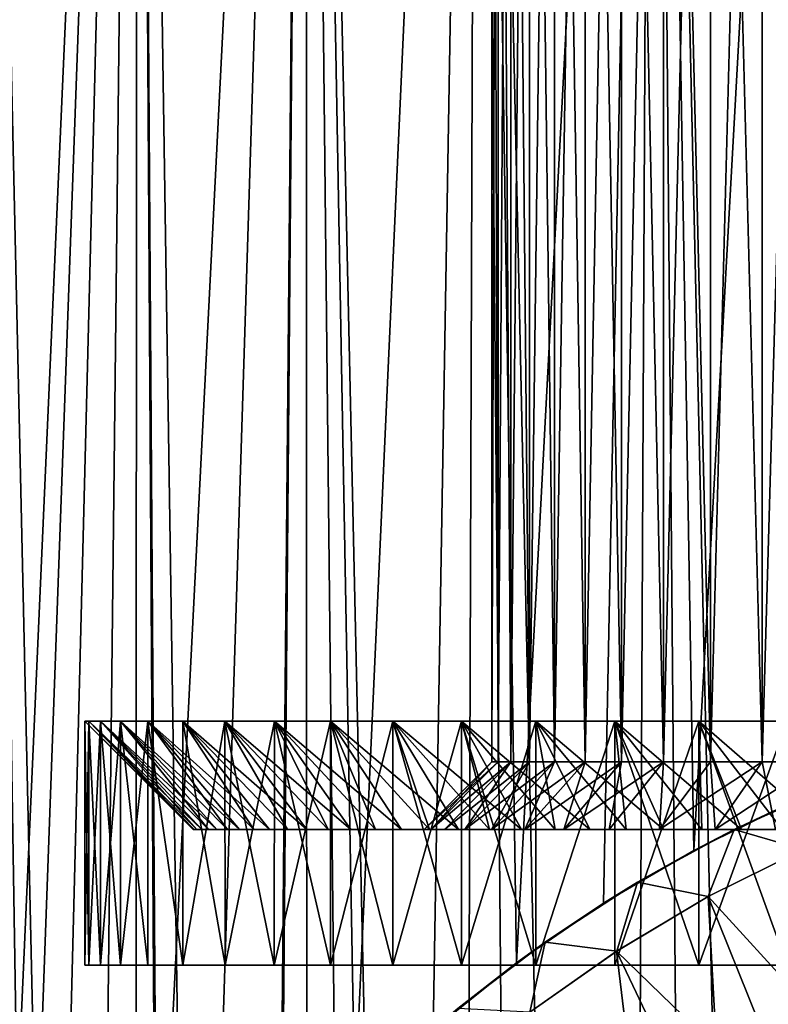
# Model space of a CAD drawing. Header units: metres. Extents: x -30 to 30, y -76 to 64.
# Tile 378 of 541: x -9.98 to -4.45, y 38.21 to 45.48. Entities that reach past the tile are written whole.
import ezdxf

# ---------------------------------------------------------------- set-up
doc = ezdxf.new("R2010")
doc.units = ezdxf.units.M
doc.layers.add('solid_508511', color=7, linetype='CONTINUOUS')

msp = doc.modelspace()

# ---------------------------------------------------------------- linework, layer by layer
at = {"layer": 'solid_508511'}
for points in [[(-10.204909, 32.867077, -20.612127), (-10.32235, 57.5, -20.553566), (-9.10985, 57.5, -21.118963)], [(-9.140177, 4.855907, 21.105856), (-9.10985, 57.5, 21.118963), (-10.32235, 57.5, 20.553566)], [(-9.466601, 4.184017, 20.961475), (-9.140177, 4.855907, 21.105856), (-10.32235, 57.5, 20.553566)], [(-9.740653, 3.498843, 20.835539), (-9.466601, 4.184017, 20.961475), (-10.32235, 57.5, 20.553566)], [(-9.962373, 2.805976, 20.73044), (-9.740653, 3.498843, 20.835539), (-10.32235, 57.5, 20.553566)], [(-10.133098, 2.107832, 20.647526), (-9.962373, 2.805976, 20.73044), (-10.32235, 57.5, 20.553566)], [(-9.978398, 33.576538, -20.722731), (-10.204909, 32.867077, -20.612127), (-9.10985, 57.5, -21.118963)], [(-9.698341, 34.278088, -20.855267), (-9.978398, 33.576538, -20.722731), (-9.10985, 57.5, -21.118963)], [(-9.364226, 34.96701, -21.00741), (-9.698341, 34.278088, -20.855267), (-9.10985, 57.5, -21.118963)], [(-8.975521, 35.639153, -21.176403), (-9.364226, 34.96701, -21.00741), (-9.10985, 57.5, -21.118963)], [(-9.140177, 4.855907, 21.105856), (-8.760821, 5.510926, 21.266123), (-9.10985, 57.5, 21.118963)], [(-8.975521, 35.639153, -21.176403), (-9.10985, 57.5, -21.118963), (-7.866488, 57.5, -21.612919)], [(-8.330353, 6.142286, 21.438406), (-7.866488, 57.5, 21.612919), (-9.10985, 57.5, 21.118963)], [(-8.760821, 5.510926, 21.266123), (-8.330353, 6.142286, 21.438406), (-9.10985, 57.5, 21.118963)], [(-8.5344, 36.286808, -21.357996), (-8.975521, 35.639153, -21.176403), (-7.866488, 57.5, -21.612919)], [(-8.043024, 36.904308, -21.547848), (-8.5344, 36.286808, -21.357996), (-7.866488, 57.5, -21.612919)], [(-8.330353, 6.142286, 21.438406), (-7.851347, 6.74379, 21.618425), (-7.866488, 57.5, 21.612919)], [(-7.505008, 37.485626, -21.741087), (-8.043024, 36.904308, -21.547848), (-7.866488, 57.5, -21.612919)], [(-7.505008, 37.485626, -21.741087), (-7.866488, 57.5, -21.612919), (-6.596456, 57.5, -22.033762)], [(-6.763549, 7.834344, 21.983047), (-6.596456, 57.5, 22.033762), (-7.866488, 57.5, 21.612919)], [(-7.327125, 7.309976, 21.80168), (-6.763549, 7.834344, 21.983047), (-7.866488, 57.5, 21.612919)], [(-7.851347, 6.74379, 21.618425), (-7.327125, 7.309976, 21.80168), (-7.866488, 57.5, 21.612919)], [(-6.926824, 38.023663, -21.932148), (-7.505008, 37.485626, -21.741087), (-6.596456, 57.5, -22.033762)], [(-6.312557, 38.515373, -22.116772), (-6.926824, 38.023663, -21.932148), (-6.596456, 57.5, -22.033762)], [(-6.763549, 7.834344, 21.983047), (-6.164887, 8.313626, 22.158388), (-6.596456, 57.5, 22.033762)], [(-6.312557, 38.515373, -22.116772), (-6.596456, 57.5, -22.033762), (-5.304138, 57.5, -22.380037)], [(-5.537377, 8.744123, 22.323473), (-5.304138, 57.5, 22.380037), (-6.596456, 57.5, 22.033762)], [(-6.164887, 8.313626, 22.158388), (-5.537377, 8.744123, 22.323473), (-6.596456, 57.5, 22.033762)], [(-5.668922, 38.956738, -22.290432), (-6.312557, 38.515373, -22.116772), (-5.304138, 57.5, -22.380037)], [(-5.001679, 39.345753, -22.44957), (-5.668922, 38.956738, -22.290432), (-5.304138, 57.5, -22.380037)], [(-5.537377, 8.744123, 22.323473), (-4.886679, 9.12376, 22.474882), (-5.304138, 57.5, 22.380037)], [(-5.001679, 39.345753, -22.44957), (-5.304138, 57.5, -22.380037), (-3.993941, 57.5, -22.650572)], [(-4.216572, 9.452151, 22.610186), (-3.993941, 57.5, 22.650572), (-5.304138, 57.5, 22.380037)], [(-4.886679, 9.12376, 22.474882), (-4.216572, 9.452151, 22.610186), (-5.304138, 57.5, 22.380037)], [(-4.314982, 39.682003, -22.591612), (-5.001679, 39.345753, -22.44957), (-3.993941, 57.5, -22.650572)], [(-6.447367, 39.999996, -0.825507), (-6.447341, 54.5, -0.825713), (-6.494147, 54.5, -0.275794)], [(-6.494139, 39.999996, -0.275969), (-6.494147, 54.5, -0.275794), (-6.494147, 54.5, 0.275794)], [(-6.494139, 39.999996, -0.275969), (-6.447367, 39.999996, -0.825507), (-6.494147, 54.5, -0.275794)], [(-6.494139, 39.999996, 0.275966), (-6.494147, 54.5, 0.275794), (-6.447341, 54.5, 0.825713)], [(-6.494139, 39.999996, 0.275966), (-6.494139, 39.999996, -0.275969), (-6.494147, 54.5, 0.275794)], [(-6.447367, 39.999996, 0.825505), (-6.494139, 39.999996, 0.275966), (-6.447341, 54.5, 0.825713)], [(-6.447367, 39.999996, -0.825507), (-6.354092, 39.999996, -1.369494), (-6.447341, 54.5, -0.825713)], [(-6.447367, 39.999996, 0.825505), (-6.447341, 54.5, 0.825713), (-6.354126, 54.5, 1.36933)], [(-6.354093, 39.999996, 1.369491), (-6.447367, 39.999996, 0.825505), (-6.354126, 54.5, 1.36933)], [(-6.354092, 39.999996, -1.369494), (-6.354126, 54.5, -1.36933), (-6.447341, 54.5, -0.825713)], [(-6.215108, 39.999996, -1.903269), (-6.215041, 54.5, -1.903484), (-6.354126, 54.5, -1.36933)], [(-6.354092, 39.999996, -1.369494), (-6.215108, 39.999996, -1.903269), (-6.354126, 54.5, -1.36933)], [(-6.354093, 39.999996, 1.369491), (-6.354126, 54.5, 1.36933), (-6.215041, 54.5, 1.903484)], [(-6.215108, 39.999996, 1.903267), (-6.354093, 39.999996, 1.369491), (-6.215041, 54.5, 1.903484)], [(-6.215108, 39.999996, -1.903269), (-6.031246, 39.999996, -2.423649), (-6.215041, 54.5, -1.903484)], [(-6.215108, 39.999996, 1.903267), (-6.215041, 54.5, 1.903484), (-6.031321, 54.5, 2.423456)], [(-6.031247, 39.999996, 2.423647), (-6.215108, 39.999996, 1.903267), (-6.031321, 54.5, 2.423456)], [(-6.031246, 39.999996, -2.423649), (-6.031321, 54.5, -2.423456), (-6.215041, 54.5, -1.903484)], [(-5.804039, 39.999996, -2.926283), (-5.803954, 54.5, -2.926443), (-6.031321, 54.5, -2.423456)], [(-6.031246, 39.999996, -2.423649), (-5.804039, 39.999996, -2.926283), (-6.031321, 54.5, -2.423456)], [(-6.031247, 39.999996, 2.423647), (-6.031321, 54.5, 2.423456), (-5.803954, 54.5, 2.926443)], [(-5.80404, 39.999996, 2.926281), (-6.031247, 39.999996, 2.423647), (-5.803954, 54.5, 2.926443)], [(-5.80404, 39.999996, 2.926281), (-5.803954, 54.5, 2.926443), (-5.535011, 54.5, 3.407878)], [(-5.534874, 39.999996, 3.408104), (-5.80404, 39.999996, 2.926281), (-5.535011, 54.5, 3.407878)], [(-5.804039, 39.999996, -2.926283), (-5.534873, 39.999996, -3.408106), (-5.803954, 54.5, -2.926443)], [(-5.534873, 39.999996, -3.408106), (-5.535011, 54.5, -3.407878), (-5.803954, 54.5, -2.926443)], [(-5.226006, 39.999996, -3.865083), (-5.225923, 54.5, -3.865186), (-5.535011, 54.5, -3.407878)], [(-5.534873, 39.999996, -3.408106), (-5.226006, 39.999996, -3.865083), (-5.535011, 54.5, -3.407878)], [(-5.534874, 39.999996, 3.408104), (-5.535011, 54.5, 3.407878), (-5.225923, 54.5, 3.865186)], [(-5.226007, 39.999996, 3.865081), (-5.534874, 39.999996, 3.408104), (-5.225923, 54.5, 3.865186)], [(-5.226007, 39.999996, 3.865081), (-5.225923, 54.5, 3.865186), (-4.879446, 54.5, 4.294301)], [(-4.879289, 39.999996, 4.294478), (-5.226007, 39.999996, 3.865081), (-4.879446, 54.5, 4.294301)], [(-5.226006, 39.999996, -3.865083), (-4.879287, 39.999996, -4.29448), (-5.225923, 54.5, -3.865186)], [(-4.879287, 39.999996, -4.29448), (-4.879446, 54.5, -4.294301), (-5.225923, 54.5, -3.865186)], [(-4.497639, 39.999996, -4.69268), (-4.497568, 54.5, -4.692744), (-4.879446, 54.5, -4.294301)], [(-4.879287, 39.999996, -4.29448), (-4.497639, 39.999996, -4.69268), (-4.879446, 54.5, -4.294301)], [(-4.879289, 39.999996, 4.294478), (-4.879446, 54.5, 4.294301), (-4.497568, 54.5, 4.692744)], [(-4.49764, 39.999996, 4.692678), (-4.879289, 39.999996, 4.294478), (-4.497568, 54.5, 4.692744)], [(-4.49764, 39.999996, 4.692678), (-4.497568, 54.5, 4.692744), (-4.083487, 54.5, 5.057189)], [(-4.083367, 39.999996, 5.057283), (-4.49764, 39.999996, 4.692678), (-4.083487, 54.5, 5.057189)], [(-4.497639, 39.999996, -4.69268), (-4.083364, 39.999996, -5.057286), (-4.497568, 54.5, -4.692744)], [(-4.083364, 39.999996, -5.057286), (-4.083487, 54.5, -5.057189), (-4.497568, 54.5, -4.692744)], [(-9.5, 40.299995), (-9.499991, 38.5), (-9.47069, 38.5, -0.745649)], [(-9.5, 40.299995), (-9.470715, 40.299995, 0.745361), (-9.499991, 38.5)], [(-9.470715, 40.299995, -0.745361), (-9.5, 40.299995), (-9.47069, 38.5, -0.745649)], [(-8.69294, 39.5, 0.350433), (-9.470715, 40.299995, 0.745361), (-9.5, 40.299995)], [(-8.700004, 39.5, 0), (-9.5, 40.299995), (-9.470715, 40.299995, -0.745361)], [(-8.69294, 39.5, 0.350433), (-9.5, 40.299995), (-8.700004, 39.5, 0)], [(-9.470715, 40.299995, 0.745361), (-9.47069, 38.5, 0.745649), (-9.499991, 38.5)], [(-9.470715, 40.299995, 0.745361), (-9.383039, 40.299995, 1.486127), (-9.47069, 38.5, 0.745649)], [(-9.470715, 40.299995, -0.745361), (-9.47069, 38.5, -0.745649), (-9.383095, 38.5, -1.485752)], [(-9.383039, 40.299995, -1.486127), (-9.470715, 40.299995, -0.745361), (-9.383095, 38.5, -1.485752)], [(-8.636583, 39.5, 1.048546), (-9.383039, 40.299995, 1.486127), (-9.470715, 40.299995, 0.745361)], [(-8.671793, 39.5, 0.700062), (-9.470715, 40.299995, 0.745361), (-8.69294, 39.5, 0.350433)], [(-8.636583, 39.5, 1.048546), (-9.470715, 40.299995, 0.745361), (-8.671793, 39.5, 0.700062)], [(-8.671793, 39.5, -0.700062), (-9.470715, 40.299995, -0.745361), (-9.383039, 40.299995, -1.486127)], [(-8.69294, 39.5, -0.350433), (-9.470715, 40.299995, -0.745361), (-8.671793, 39.5, -0.700062)], [(-8.700004, 39.5, 0), (-9.470715, 40.299995, -0.745361), (-8.69294, 39.5, -0.350433)], [(-9.383039, 40.299995, 1.486127), (-9.383095, 38.5, 1.485752), (-9.47069, 38.5, 0.745649)], [(-9.237514, 40.299995, 2.217731), (-9.237459, 38.5, 2.217927), (-9.383095, 38.5, 1.485752)], [(-9.383039, 40.299995, 1.486127), (-9.237514, 40.299995, 2.217731), (-9.383095, 38.5, 1.485752)], [(-9.383039, 40.299995, -1.486127), (-9.383095, 38.5, -1.485752), (-9.237459, 38.5, -2.217927)], [(-9.237514, 40.299995, -2.217731), (-9.383039, 40.299995, -1.486127), (-9.237459, 38.5, -2.217927)], [(-8.524168, 39.5, 1.740287), (-9.237514, 40.299995, 2.217731), (-9.383039, 40.299995, 1.486127)], [(-8.587325, 39.5, 1.395661), (-9.383039, 40.299995, 1.486127), (-8.636583, 39.5, 1.048546)], [(-8.524168, 39.5, 1.740287), (-9.383039, 40.299995, 1.486127), (-8.587325, 39.5, 1.395661)], [(-8.587325, 39.5, -1.395661), (-9.383039, 40.299995, -1.486127), (-9.237514, 40.299995, -2.217731)], [(-8.636583, 39.5, -1.048546), (-9.383039, 40.299995, -1.486127), (-8.587325, 39.5, -1.395661)], [(-8.671793, 39.5, -0.700062), (-9.383039, 40.299995, -1.486127), (-8.636583, 39.5, -1.048546)], [(-9.237514, 40.299995, 2.217731), (-9.035037, 40.299995, 2.935662), (-9.237459, 38.5, 2.217927)], [(-9.237514, 40.299995, -2.217731), (-9.237459, 38.5, -2.217927), (-9.035054, 38.5, -2.935615)], [(-9.035037, 40.299995, -2.935662), (-9.237514, 40.299995, -2.217731), (-9.035054, 38.5, -2.935615)], [(-8.356529, 39.5, 2.420428), (-9.035037, 40.299995, 2.935662), (-9.237514, 40.299995, 2.217731)], [(-8.447206, 39.5, 2.08201), (-9.237514, 40.299995, 2.217731), (-8.524168, 39.5, 1.740287)], [(-8.356529, 39.5, 2.420428), (-9.237514, 40.299995, 2.217731), (-8.447206, 39.5, 2.08201)], [(-8.447206, 39.5, -2.082009), (-9.237514, 40.299995, -2.217731), (-9.035037, 40.299995, -2.935662)], [(-8.524168, 39.5, -1.740287), (-9.237514, 40.299995, -2.217731), (-8.447206, 39.5, -2.082009)], [(-8.587325, 39.5, -1.395661), (-9.237514, 40.299995, -2.217731), (-8.524168, 39.5, -1.740287)], [(-9.035037, 40.299995, 2.935662), (-9.035054, 38.5, 2.935615), (-9.237459, 38.5, 2.217927)], [(-9.035037, 40.299995, 2.935662), (-8.776951, 38.5, 3.635256), (-9.035054, 38.5, 2.935615)], [(-9.035037, 40.299995, -2.935662), (-9.035054, 38.5, -2.935615), (-8.776951, 38.5, -3.635256)], [(-9.035037, 40.299995, 2.935662), (-8.776855, 40.299995, 3.635493), (-8.776951, 38.5, 3.635256)], [(-8.776855, 40.299995, -3.635493), (-9.035037, 40.299995, -2.935662), (-8.776951, 38.5, -3.635256)], [(-8.134633, 39.5, 3.085098), (-8.776855, 40.299995, 3.635493), (-9.035037, 40.299995, 2.935662)], [(-8.252227, 39.5, 2.755129), (-9.035037, 40.299995, 2.935662), (-8.356529, 39.5, 2.420428)], [(-8.134633, 39.5, 3.085098), (-9.035037, 40.299995, 2.935662), (-8.252227, 39.5, 2.755129)], [(-8.252227, 39.5, -2.755129), (-9.035037, 40.299995, -2.935662), (-8.776855, 40.299995, -3.635493)], [(-8.356529, 39.5, -2.420428), (-9.035037, 40.299995, -2.935662), (-8.252227, 39.5, -2.755129)], [(-8.447206, 39.5, -2.082009), (-9.035037, 40.299995, -2.935662), (-8.356529, 39.5, -2.420428)], [(-8.464562, 40.299995, 4.31291), (-8.464429, 38.5, 4.313163), (-8.776951, 38.5, 3.635256)], [(-8.776855, 40.299995, 3.635493), (-8.464562, 40.299995, 4.31291), (-8.776951, 38.5, 3.635256)], [(-8.776855, 40.299995, -3.635493), (-8.776951, 38.5, -3.635256), (-8.464429, 38.5, -4.313163)], [(-8.464562, 40.299995, -4.31291), (-8.776855, 40.299995, -3.635493), (-8.464429, 38.5, -4.313163)], [(-7.860013, 39.5, 3.729645), (-8.464562, 40.299995, 4.31291), (-8.776855, 40.299995, 3.635493)], [(-8.003864, 39.5, 3.410012), (-8.776855, 40.299995, 3.635493), (-8.134633, 39.5, 3.085098)], [(-7.860013, 39.5, 3.729645), (-8.776855, 40.299995, 3.635493), (-8.003864, 39.5, 3.410012)], [(-8.003864, 39.5, -3.410011), (-8.776855, 40.299995, -3.635493), (-8.464562, 40.299995, -4.31291)], [(-8.134633, 39.5, -3.085097), (-8.776855, 40.299995, -3.635493), (-8.003864, 39.5, -3.410011)], [(-8.252227, 39.5, -2.755129), (-8.776855, 40.299995, -3.635493), (-8.134633, 39.5, -3.085097)], [(-8.464562, 40.299995, 4.31291), (-8.100081, 40.299995, 4.963737), (-8.464429, 38.5, 4.313163)], [(-8.464562, 40.299995, -4.31291), (-8.464429, 38.5, -4.313163), (-8.100204, 38.5, -4.963543)], [(-8.100081, 40.299995, -4.963737), (-8.464562, 40.299995, -4.31291), (-8.100204, 38.5, -4.963543)], [(-7.534404, 39.5, 4.350039), (-8.100081, 40.299995, 4.963737), (-8.464562, 40.299995, 4.31291)], [(-7.703412, 39.5, 4.043197), (-8.464562, 40.299995, 4.31291), (-7.860013, 39.5, 3.729645)], [(-7.534404, 39.5, 4.350039), (-8.464562, 40.299995, 4.31291), (-7.703412, 39.5, 4.043197)], [(-7.703412, 39.5, -4.043197), (-8.464562, 40.299995, -4.31291), (-8.100081, 40.299995, -4.963737)], [(-7.860013, 39.5, -3.729645), (-8.464562, 40.299995, -4.31291), (-7.703412, 39.5, -4.043197)], [(-8.003864, 39.5, -3.410011), (-8.464562, 40.299995, -4.31291), (-7.860013, 39.5, -3.729645)], [(-8.100081, 40.299995, 4.963737), (-8.100204, 38.5, 4.963543), (-8.464429, 38.5, 4.313163)], [(-7.685661, 40.299995, 5.58396), (-7.685682, 38.5, 5.58393), (-8.100204, 38.5, 4.963543)], [(-8.100081, 40.299995, 4.963737), (-7.685661, 40.299995, 5.58396), (-8.100204, 38.5, 4.963543)], [(-8.100081, 40.299995, -4.963737), (-8.100204, 38.5, -4.963543), (-7.685682, 38.5, -5.58393)], [(-7.685661, 40.299995, -5.58396), (-8.100081, 40.299995, -4.963737), (-7.685682, 38.5, -5.58393)], [(-7.159914, 39.5, 4.94223), (-7.685661, 40.299995, 5.58396), (-8.100081, 40.299995, 4.963737)], [(-7.353211, 39.5, 4.649766), (-8.100081, 40.299995, 4.963737), (-7.534404, 39.5, 4.350039)], [(-7.159914, 39.5, 4.94223), (-8.100081, 40.299995, 4.963737), (-7.353211, 39.5, 4.649766)], [(-7.353211, 39.5, -4.649766), (-8.100081, 40.299995, -4.963737), (-7.685661, 40.299995, -5.58396)], [(-7.534404, 39.5, -4.350039), (-8.100081, 40.299995, -4.963737), (-7.353211, 39.5, -4.649766)], [(-7.703412, 39.5, -4.043197), (-8.100081, 40.299995, -4.963737), (-7.534404, 39.5, -4.350039)], [(-7.223856, 40.299995, 6.169756), (-7.223744, 38.5, 6.169895), (-7.685682, 38.5, 5.58393)], [(-7.685661, 40.299995, 5.58396), (-7.223856, 40.299995, 6.169756), (-7.685682, 38.5, 5.58393)], [(-7.685661, 40.299995, -5.58396), (-7.685682, 38.5, -5.58393), (-7.223744, 38.5, -6.169895)], [(-7.223856, 40.299995, -6.169756), (-7.685661, 40.299995, -5.58396), (-7.223744, 38.5, -6.169895)], [(-6.739069, 39.5, 5.502273), (-7.223856, 40.299995, 6.169756), (-7.685661, 40.299995, 5.58396)], [(-6.955104, 39.5, 5.226525), (-7.685661, 40.299995, 5.58396), (-7.159914, 39.5, 4.94223)], [(-6.739069, 39.5, 5.502273), (-7.685661, 40.299995, 5.58396), (-6.955104, 39.5, 5.226525)], [(-6.955104, 39.5, -5.226525), (-7.685661, 40.299995, -5.58396), (-7.223856, 40.299995, -6.169756)], [(-7.159914, 39.5, -4.94223), (-7.685661, 40.299995, -5.58396), (-6.955104, 39.5, -5.226525)], [(-7.353211, 39.5, -4.649766), (-7.685661, 40.299995, -5.58396), (-7.159914, 39.5, -4.94223)], [(-7.223856, 40.299995, 6.169756), (-6.717515, 40.299995, 6.717515), (-7.223744, 38.5, 6.169895)], [(-7.223856, 40.299995, -6.169756), (-7.223744, 38.5, -6.169895), (-6.717702, 38.5, -6.717328)], [(-6.717515, 40.299995, -6.717515), (-7.223856, 40.299995, -6.169756), (-6.717702, 38.5, -6.717328)], [(-6.274384, 39.5, 6.026779), (-6.717515, 40.299995, 6.717515), (-7.223856, 40.299995, 6.169756)], [(-6.51207, 39.5, 5.769143), (-7.223856, 40.299995, 6.169756), (-6.739069, 39.5, 5.502273)], [(-6.274384, 39.5, 6.026779), (-7.223856, 40.299995, 6.169756), (-6.51207, 39.5, 5.769143)], [(-6.51207, 39.5, -5.769143), (-7.223856, 40.299995, -6.169756), (-6.717515, 40.299995, -6.717515)], [(-6.739069, 39.5, -5.502273), (-7.223856, 40.299995, -6.169756), (-6.51207, 39.5, -5.769143)], [(-6.955104, 39.5, -5.226525), (-7.223856, 40.299995, -6.169756), (-6.739069, 39.5, -5.502273)], [(-6.717515, 40.299995, 6.717515), (-6.717702, 38.5, 6.717328), (-7.223744, 38.5, 6.169895)], [(-6.169756, 40.299995, 7.223856), (-6.169618, 38.5, 7.223976), (-6.717702, 38.5, 6.717328)], [(-6.717515, 40.299995, 6.717515), (-6.169756, 40.299995, 7.223856), (-6.717702, 38.5, 6.717328)], [(-6.717515, 40.299995, -6.717515), (-6.717702, 38.5, -6.717328), (-6.169618, 38.5, -7.223976)], [(-6.169756, 40.299995, -7.223856), (-6.717515, 40.299995, -6.717515), (-6.169618, 38.5, -7.223976)], [(-5.769228, 39.5, 6.511993), (-6.169756, 40.299995, 7.223856), (-6.717515, 40.299995, 6.717515)], [(-6.026654, 39.5, 6.274514), (-6.717515, 40.299995, 6.717515), (-6.274384, 39.5, 6.026779)], [(-5.769228, 39.5, 6.511993), (-6.717515, 40.299995, 6.717515), (-6.026654, 39.5, 6.274514)], [(-6.026654, 39.5, -6.274514), (-6.717515, 40.299995, -6.717515), (-6.169756, 40.299995, -7.223856)], [(-6.274385, 39.5, -6.026779), (-6.717515, 40.299995, -6.717515), (-6.026654, 39.5, -6.274514)], [(-6.51207, 39.5, -5.769143), (-6.717515, 40.299995, -6.717515), (-6.274385, 39.5, -6.026779)], [(-6.169756, 40.299995, 7.223856), (-5.58396, 40.299995, 7.685661), (-6.169618, 38.5, 7.223976)], [(-5.58396, 40.299995, -7.685661), (-6.169756, 40.299995, -7.223856), (-6.169618, 38.5, -7.223976)], [(-5.22637, 39.5, 6.955217), (-5.58396, 40.299995, 7.685661), (-6.169756, 40.299995, 7.223856)], [(-5.502255, 39.5, 6.739081), (-6.169756, 40.299995, 7.223856), (-5.769228, 39.5, 6.511993)], [(-5.22637, 39.5, 6.955217), (-6.169756, 40.299995, 7.223856), (-5.502255, 39.5, 6.739081)], [(-5.502255, 39.5, -6.739081), (-6.169756, 40.299995, -7.223856), (-5.58396, 40.299995, -7.685661)], [(-5.769228, 39.5, -6.511993), (-6.169756, 40.299995, -7.223856), (-5.502255, 39.5, -6.739081)], [(-6.026654, 39.5, -6.274514), (-6.169756, 40.299995, -7.223856), (-5.769228, 39.5, -6.511993)], [(-5.58396, 40.299995, 7.685661), (-5.583941, 38.5, 7.685683), (-6.169618, 38.5, 7.223976)], [(-5.58396, 40.299995, -7.685661), (-6.169618, 38.5, -7.223976), (-5.583941, 38.5, -7.685683)], [(-5.58396, 40.299995, 7.685661), (-4.963737, 40.299995, 8.100081), (-5.583941, 38.5, 7.685683)], [(-5.58396, 40.299995, -7.685661), (-5.583941, 38.5, -7.685683), (-4.963872, 38.5, -8.099995)], [(-4.963737, 40.299995, -8.100081), (-5.58396, 40.299995, -7.685661), (-4.963872, 38.5, -8.099995)], [(-4.649907, 39.5, 7.353124), (-4.963737, 40.299995, 8.100081), (-5.58396, 40.299995, 7.685661)], [(-4.942096, 39.5, 7.160012), (-5.58396, 40.299995, 7.685661), (-5.22637, 39.5, 6.955217)], [(-4.649907, 39.5, 7.353124), (-5.58396, 40.299995, 7.685661), (-4.942096, 39.5, 7.160012)], [(-4.942096, 39.5, -7.160012), (-5.58396, 40.299995, -7.685661), (-4.963737, 40.299995, -8.100081)], [(-5.22637, 39.5, -6.955217), (-5.58396, 40.299995, -7.685661), (-4.942096, 39.5, -7.160012)], [(-5.502255, 39.5, -6.739081), (-5.58396, 40.299995, -7.685661), (-5.22637, 39.5, -6.955217)], [(-4.963737, 40.299995, 8.100081), (-4.963872, 38.5, 8.099995), (-5.583941, 38.5, 7.685683)], [(-4.31291, 40.299995, 8.464562), (-4.312626, 38.5, 8.464707), (-4.963872, 38.5, 8.099995)], [(-4.963737, 40.299995, 8.100081), (-4.31291, 40.299995, 8.464562), (-4.963872, 38.5, 8.099995)], [(-4.963737, 40.299995, -8.100081), (-4.963872, 38.5, -8.099995), (-4.312626, 38.5, -8.464707)], [(-4.31291, 40.299995, -8.464562), (-4.963737, 40.299995, -8.100081), (-4.312626, 38.5, -8.464707)], [(-4.043005, 39.5, 7.703516), (-4.31291, 40.299995, 8.464562), (-4.963737, 40.299995, 8.100081)], [(-4.349942, 39.5, 7.534453), (-4.963737, 40.299995, 8.100081), (-4.649907, 39.5, 7.353124)], [(-4.043005, 39.5, 7.703516), (-4.963737, 40.299995, 8.100081), (-4.349942, 39.5, 7.534453)], [(-4.349942, 39.5, -7.534453), (-4.963737, 40.299995, -8.100081), (-4.31291, 40.299995, -8.464562)], [(-4.649907, 39.5, -7.353124), (-4.963737, 40.299995, -8.100081), (-4.349942, 39.5, -7.534453)], [(-4.942096, 39.5, -7.160012), (-4.963737, 40.299995, -8.100081), (-4.649907, 39.5, -7.353124)], [(-6.447367, 39.999996, 0.825505), (-6.943305, 39.5, 0.889064), (-6.993686, 39.5, 0.297158)], [(-6.494139, 39.999996, 0.275966), (-6.993686, 39.5, 0.297158), (-6.993685, 39.5, -0.297161)], [(-6.447367, 39.999996, 0.825505), (-6.993686, 39.5, 0.297158), (-6.494139, 39.999996, 0.275966)], [(-6.494139, 39.999996, -0.275969), (-6.993685, 39.5, -0.297161), (-6.943304, 39.5, -0.889067)], [(-6.494139, 39.999996, 0.275966), (-6.993685, 39.5, -0.297161), (-6.494139, 39.999996, -0.275969)], [(-6.354093, 39.999996, 1.369491), (-6.842859, 39.5, 1.474864), (-6.943305, 39.5, 0.889064)], [(-6.354093, 39.999996, 1.369491), (-6.943305, 39.5, 0.889064), (-6.447367, 39.999996, 0.825505)], [(-6.354092, 39.999996, -1.369494), (-6.943304, 39.5, -0.889067), (-6.842858, 39.5, -1.474867)], [(-6.447367, 39.999996, -0.825507), (-6.943304, 39.5, -0.889067), (-6.354092, 39.999996, -1.369494)], [(-6.494139, 39.999996, -0.275969), (-6.943304, 39.5, -0.889067), (-6.447367, 39.999996, -0.825507)], [(-6.215108, 39.999996, 1.903267), (-6.69318, 39.5, 2.049689), (-6.842859, 39.5, 1.474864)], [(-6.215108, 39.999996, 1.903267), (-6.842859, 39.5, 1.474864), (-6.354093, 39.999996, 1.369491)], [(-6.354092, 39.999996, -1.369494), (-6.842858, 39.5, -1.474867), (-6.693179, 39.5, -2.049693)], [(-6.031247, 39.999996, 2.423647), (-6.49516, 39.5, 2.610137), (-6.69318, 39.5, 2.049689)], [(-6.031247, 39.999996, 2.423647), (-6.69318, 39.5, 2.049689), (-6.215108, 39.999996, 1.903267)], [(-6.215108, 39.999996, -1.903269), (-6.693179, 39.5, -2.049693), (-6.495159, 39.5, -2.61014)], [(-6.354092, 39.999996, -1.369494), (-6.693179, 39.5, -2.049693), (-6.215108, 39.999996, -1.903269)], [(-5.80404, 39.999996, 2.926281), (-6.250512, 39.5, 3.151343), (-6.49516, 39.5, 2.610137)], [(-5.80404, 39.999996, 2.926281), (-6.49516, 39.5, 2.610137), (-6.031247, 39.999996, 2.423647)], [(-6.031246, 39.999996, -2.423649), (-6.495159, 39.5, -2.61014), (-6.250511, 39.5, -3.151345)], [(-6.215108, 39.999996, -1.903269), (-6.495159, 39.5, -2.61014), (-6.031246, 39.999996, -2.423649)], [(-5.534874, 39.999996, 3.408104), (-5.96062, 39.5, 3.670273), (-6.250512, 39.5, 3.151343)], [(-5.534874, 39.999996, 3.408104), (-6.250512, 39.5, 3.151343), (-5.80404, 39.999996, 2.926281)], [(-5.804039, 39.999996, -2.926283), (-6.250511, 39.5, -3.151345), (-5.960618, 39.5, -3.670276)], [(-6.031246, 39.999996, -2.423649), (-6.250511, 39.5, -3.151345), (-5.804039, 39.999996, -2.926283)], [(-5.226007, 39.999996, 3.865081), (-5.628033, 39.5, 4.162346), (-5.96062, 39.5, 3.670273)], [(-5.226007, 39.999996, 3.865081), (-5.96062, 39.5, 3.670273), (-5.534874, 39.999996, 3.408104)], [(-5.534873, 39.999996, -3.408106), (-5.960618, 39.5, -3.670276), (-5.628031, 39.5, -4.162348)], [(-5.804039, 39.999996, -2.926283), (-5.960618, 39.5, -3.670276), (-5.534873, 39.999996, -3.408106)], [(-5.226007, 39.999996, 3.865081), (-5.254634, 39.5, 4.624795), (-5.628033, 39.5, 4.162346)], [(-5.226006, 39.999996, -3.865083), (-5.628031, 39.5, -4.162348), (-5.254632, 39.5, -4.624797)], [(-5.534873, 39.999996, -3.408106), (-5.628031, 39.5, -4.162348), (-5.226006, 39.999996, -3.865083)], [(-4.49764, 39.999996, 4.692678), (-4.843629, 39.5, 5.053629), (-5.254634, 39.5, 4.624795)], [(-4.879289, 39.999996, 4.294478), (-5.254634, 39.5, 4.624795), (-5.226007, 39.999996, 3.865081)], [(-4.49764, 39.999996, 4.692678), (-5.254634, 39.5, 4.624795), (-4.879289, 39.999996, 4.294478)], [(-4.879287, 39.999996, -4.29448), (-5.254632, 39.5, -4.624797), (-4.843626, 39.5, -5.053631)], [(-5.226006, 39.999996, -3.865083), (-5.254632, 39.5, -4.624797), (-4.879287, 39.999996, -4.29448)], [(-4.879287, 39.999996, -4.29448), (-4.843626, 39.5, -5.053631), (-4.497639, 39.999996, -4.69268)], [(-4.083367, 39.999996, 5.057283), (-4.397485, 39.5, 5.446289), (-4.843629, 39.5, 5.053629)], [(-4.083367, 39.999996, 5.057283), (-4.843629, 39.5, 5.053629), (-4.49764, 39.999996, 4.692678)], [(-4.497639, 39.999996, -4.69268), (-4.843626, 39.5, -5.053631), (-4.397482, 39.5, -5.446291)], [(-4.497639, 39.999996, -4.69268), (-4.397482, 39.5, -5.446291), (-4.083364, 39.999996, -5.057286)], [(-4.703066, 39.499535, -19.5), (-4.314982, 39.682003, -22.591612), (-3.962795, 39.831387, -19.5)], [(-4.192943, 39.353165, -19.5), (-4.703066, 39.499535, -19.5), (-3.962795, 39.831387, -19.5)], [(-4.703066, 39.499535, -19.5), (-5.001679, 39.345753, -22.44957), (-4.314982, 39.682003, -22.591612)], [(-8.69294, 39.5, 0.350433), (-8.700004, 39.5, 0), (-8.69294, 39.5, -0.350433)], [(-8.69294, 39.5, 0.350433), (-8.69294, 39.5, -0.350433), (-8.671793, 39.5, -0.700062)], [(-8.671793, 39.5, 0.700062), (-8.69294, 39.5, 0.350433), (-8.671793, 39.5, -0.700062)], [(-8.671793, 39.5, 0.700062), (-8.671793, 39.5, -0.700062), (-8.636583, 39.5, -1.048546)], [(-8.636583, 39.5, 1.048546), (-8.671793, 39.5, 0.700062), (-8.636583, 39.5, -1.048546)], [(-8.636583, 39.5, 1.048546), (-8.636583, 39.5, -1.048546), (-8.587325, 39.5, -1.395661)], [(-8.587325, 39.5, 1.395661), (-8.636583, 39.5, 1.048546), (-8.587325, 39.5, -1.395661)], [(-8.587325, 39.5, 1.395661), (-8.587325, 39.5, -1.395661), (-8.524168, 39.5, -1.740287)], [(-8.524168, 39.5, 1.740287), (-8.587325, 39.5, 1.395661), (-8.524168, 39.5, -1.740287)], [(-8.524168, 39.5, 1.740287), (-8.524168, 39.5, -1.740287), (-8.447206, 39.5, -2.082009)], [(-8.447206, 39.5, 2.08201), (-8.524168, 39.5, 1.740287), (-8.447206, 39.5, -2.082009)], [(-8.447206, 39.5, 2.08201), (-8.447206, 39.5, -2.082009), (-8.356529, 39.5, -2.420428)], [(-8.356529, 39.5, 2.420428), (-8.447206, 39.5, 2.08201), (-8.356529, 39.5, -2.420428)], [(-8.356529, 39.5, 2.420428), (-8.356529, 39.5, -2.420428), (-8.252227, 39.5, -2.755129)], [(-8.252227, 39.5, 2.755129), (-8.356529, 39.5, 2.420428), (-8.252227, 39.5, -2.755129)], [(-8.252227, 39.5, 2.755129), (-8.252227, 39.5, -2.755129), (-8.134633, 39.5, -3.085097)], [(-8.134633, 39.5, 3.085098), (-8.252227, 39.5, 2.755129), (-8.134633, 39.5, -3.085097)], [(-8.134633, 39.5, 3.085098), (-8.134633, 39.5, -3.085097), (-8.003864, 39.5, -3.410011)], [(-8.003864, 39.5, 3.410012), (-8.134633, 39.5, 3.085098), (-8.003864, 39.5, -3.410011)], [(-8.003864, 39.5, 3.410012), (-8.003864, 39.5, -3.410011), (-7.860013, 39.5, -3.729645)], [(-7.860013, 39.5, 3.729645), (-8.003864, 39.5, 3.410012), (-7.860013, 39.5, -3.729645)], [(-7.860013, 39.5, 3.729645), (-7.860013, 39.5, -3.729645), (-7.703412, 39.5, -4.043197)], [(-7.703412, 39.5, 4.043197), (-7.860013, 39.5, 3.729645), (-7.703412, 39.5, -4.043197)], [(-7.703412, 39.5, 4.043197), (-7.703412, 39.5, -4.043197), (-7.534404, 39.5, -4.350039)], [(-7.534404, 39.5, 4.350039), (-7.703412, 39.5, 4.043197), (-7.534404, 39.5, -4.350039)], [(-7.534404, 39.5, 4.350039), (-7.534404, 39.5, -4.350039), (-7.353211, 39.5, -4.649766)], [(-7.353211, 39.5, 4.649766), (-7.534404, 39.5, 4.350039), (-7.353211, 39.5, -4.649766)], [(-7.353211, 39.5, 4.649766), (-7.353211, 39.5, -4.649766), (-7.159914, 39.5, -4.94223)], [(-7.159914, 39.5, 4.94223), (-7.353211, 39.5, 4.649766), (-7.159914, 39.5, -4.94223)], [(-7.159914, 39.5, 4.94223), (-7.159914, 39.5, -4.94223), (-6.955104, 39.5, -5.226525)], [(-6.993685, 39.5, -0.297161), (-7.159914, 39.5, 4.94223), (-6.955104, 39.5, -5.226525)], [(-6.993686, 39.5, 0.297158), (-6.955104, 39.5, 5.226525), (-7.159914, 39.5, 4.94223)], [(-6.993685, 39.5, -0.297161), (-6.993686, 39.5, 0.297158), (-7.159914, 39.5, 4.94223)], [(-6.993686, 39.5, 0.297158), (-6.943305, 39.5, 0.889064), (-6.955104, 39.5, 5.226525)], [(-6.943304, 39.5, -0.889067), (-6.993685, 39.5, -0.297161), (-6.955104, 39.5, -5.226525)], [(-6.943304, 39.5, -0.889067), (-6.955104, 39.5, -5.226525), (-6.739069, 39.5, -5.502273)], [(-6.842859, 39.5, 1.474864), (-6.739069, 39.5, 5.502273), (-6.955104, 39.5, 5.226525)], [(-6.943305, 39.5, 0.889064), (-6.842859, 39.5, 1.474864), (-6.955104, 39.5, 5.226525)], [(-6.842858, 39.5, -1.474867), (-6.943304, 39.5, -0.889067), (-6.739069, 39.5, -5.502273)], [(-6.842859, 39.5, 1.474864), (-6.69318, 39.5, 2.049689), (-6.739069, 39.5, 5.502273)], [(-6.693179, 39.5, -2.049693), (-6.842858, 39.5, -1.474867), (-6.739069, 39.5, -5.502273)], [(-6.693179, 39.5, -2.049693), (-6.739069, 39.5, -5.502273), (-6.51207, 39.5, -5.769143)], [(-6.69318, 39.5, 2.049689), (-6.51207, 39.5, 5.769143), (-6.739069, 39.5, 5.502273)], [(-6.69318, 39.5, 2.049689), (-6.49516, 39.5, 2.610137), (-6.51207, 39.5, 5.769143)], [(-6.495159, 39.5, -2.61014), (-6.693179, 39.5, -2.049693), (-6.51207, 39.5, -5.769143)], [(-6.495159, 39.5, -2.61014), (-6.51207, 39.5, -5.769143), (-6.274385, 39.5, -6.026779)], [(-6.49516, 39.5, 2.610137), (-6.274384, 39.5, 6.026779), (-6.51207, 39.5, 5.769143)], [(-6.49516, 39.5, 2.610137), (-6.250512, 39.5, 3.151343), (-6.274384, 39.5, 6.026779)], [(-6.250511, 39.5, -3.151345), (-6.495159, 39.5, -2.61014), (-6.274385, 39.5, -6.026779)], [(-6.250511, 39.5, -3.151345), (-6.274385, 39.5, -6.026779), (-6.026654, 39.5, -6.274514)], [(-6.250512, 39.5, 3.151343), (-6.026654, 39.5, 6.274514), (-6.274384, 39.5, 6.026779)], [(-6.250512, 39.5, 3.151343), (-5.96062, 39.5, 3.670273), (-6.026654, 39.5, 6.274514)], [(-5.960618, 39.5, -3.670276), (-6.250511, 39.5, -3.151345), (-6.026654, 39.5, -6.274514)], [(-5.960618, 39.5, -3.670276), (-6.026654, 39.5, -6.274514), (-5.769228, 39.5, -6.511993)], [(-5.96062, 39.5, 3.670273), (-5.769228, 39.5, 6.511993), (-6.026654, 39.5, 6.274514)], [(-5.96062, 39.5, 3.670273), (-5.628033, 39.5, 4.162346), (-5.769228, 39.5, 6.511993)], [(-5.628031, 39.5, -4.162348), (-5.960618, 39.5, -3.670276), (-5.769228, 39.5, -6.511993)], [(-5.628031, 39.5, -4.162348), (-5.769228, 39.5, -6.511993), (-5.502255, 39.5, -6.739081)], [(-5.628033, 39.5, 4.162346), (-5.502255, 39.5, 6.739081), (-5.769228, 39.5, 6.511993)], [(-5.628033, 39.5, 4.162346), (-5.254634, 39.5, 4.624795), (-5.502255, 39.5, 6.739081)], [(-5.254632, 39.5, -4.624797), (-5.628031, 39.5, -4.162348), (-5.502255, 39.5, -6.739081)], [(-5.254632, 39.5, -4.624797), (-5.502255, 39.5, -6.739081), (-5.22637, 39.5, -6.955217)], [(-5.254634, 39.5, 4.624795), (-5.22637, 39.5, 6.955217), (-5.502255, 39.5, 6.739081)], [(-5.416877, 39.111382, -19.5), (-5.001679, 39.345753, -22.44957), (-4.703066, 39.499535, -19.5)], [(-4.896648, 39.004738, -19.5), (-5.416877, 39.111382, -19.5), (-4.703066, 39.499535, -19.5)], [(-5.254634, 39.5, 4.624795), (-4.843629, 39.5, 5.053629), (-5.22637, 39.5, 6.955217)], [(-5.254632, 39.5, -4.624797), (-5.22637, 39.5, -6.955217), (-4.942096, 39.5, -7.160012)], [(-4.843626, 39.5, -5.053631), (-5.254632, 39.5, -4.624797), (-4.942096, 39.5, -7.160012)], [(-4.843629, 39.5, 5.053629), (-4.942096, 39.5, 7.160012), (-5.22637, 39.5, 6.955217)], [(-4.843626, 39.5, -5.053631), (-4.942096, 39.5, -7.160012), (-4.649907, 39.5, -7.353124)], [(-4.843629, 39.5, 5.053629), (-4.649907, 39.5, 7.353124), (-4.942096, 39.5, 7.160012)], [(-4.192943, 39.353165, -19.5), (-4.896648, 39.004738, -19.5), (-4.703066, 39.499535, -19.5)], [(-4.843629, 39.5, 5.053629), (-4.397485, 39.5, 5.446289), (-4.649907, 39.5, 7.353124)], [(-4.397482, 39.5, -5.446291), (-4.843626, 39.5, -5.053631), (-4.649907, 39.5, -7.353124)], [(-4.397482, 39.5, -5.446291), (-4.649907, 39.5, -7.353124), (-4.349942, 39.5, -7.534453)], [(-4.397485, 39.5, 5.446289), (-4.349942, 39.5, 7.534453), (-4.649907, 39.5, 7.353124)], [(-5.416877, 39.111382, -19.5), (-5.668922, 38.956738, -22.290432), (-5.001679, 39.345753, -22.44957)], [(-4.896506, 39.004818, -37), (-4.896648, 39.004738, -19.5), (-4.192943, 39.353165, -19.5)], [(-4.193046, 39.353119, -37), (-4.896506, 39.004818, -37), (-4.192943, 39.353165, -19.5)], [(-4.193046, 39.353119, -37), (-4.199419, 38.241806, -38), (-4.896506, 39.004818, -37)], [(-6.098501, 38.669964, -19.5), (-5.668922, 38.956738, -22.290432), (-5.416877, 39.111382, -19.5)], [(-5.571548, 38.603508, -19.5), (-6.098501, 38.669964, -19.5), (-5.416877, 39.111382, -19.5)], [(-4.896648, 39.004738, -19.5), (-5.571548, 38.603508, -19.5), (-5.416877, 39.111382, -19.5)], [(-4.896506, 39.004818, -37), (-5.571643, 38.603447, -37), (-4.896648, 39.004738, -19.5)], [(-4.896506, 39.004818, -37), (-4.833104, 37.886921, -38), (-5.571643, 38.603447, -37)], [(-5.571643, 38.603447, -37), (-5.571548, 38.603508, -19.5), (-4.896648, 39.004738, -19.5)], [(-4.896506, 39.004818, -37), (-4.199419, 38.241806, -38), (-4.519679, 38.070625, -38)], [(-4.896506, 39.004818, -37), (-4.519679, 38.070625, -38), (-4.833104, 37.886921, -38)], [(-6.098501, 38.669964, -19.5), (-6.312557, 38.515373, -22.116772), (-5.668922, 38.956738, -22.290432)], [(-6.743877, 38.178024, -19.5), (-6.312557, 38.515373, -22.116772), (-6.098501, 38.669964, -19.5)], [(-6.213829, 38.151737, -19.5), (-6.743877, 38.178024, -19.5), (-6.098501, 38.669964, -19.5)], [(-5.571548, 38.603508, -19.5), (-6.213829, 38.151737, -19.5), (-6.098501, 38.669964, -19.5)], [(-6.213724, 38.151817, -37), (-6.213829, 38.151737, -19.5), (-5.571548, 38.603508, -19.5)], [(-5.571643, 38.603447, -37), (-6.213724, 38.151817, -37), (-5.571548, 38.603508, -19.5)], [(-5.571643, 38.603447, -37), (-5.437001, 37.483418, -38), (-6.213724, 38.151817, -37)], [(-5.571643, 38.603447, -37), (-4.833104, 37.886921, -38), (-5.139097, 37.691048, -38)], [(-5.571643, 38.603447, -37), (-5.139097, 37.691048, -38), (-5.437001, 37.483418, -38)], [(-9.47069, 38.5, -0.745649), (-9.499991, 38.5), (-9.47069, 38.5, 0.745649)], [(-9.47069, 38.5, -0.745649), (-9.47069, 38.5, 0.745649), (-9.383095, 38.5, 1.485752)], [(-9.383095, 38.5, -1.485752), (-9.47069, 38.5, -0.745649), (-9.383095, 38.5, 1.485752)], [(-9.383095, 38.5, -1.485752), (-9.383095, 38.5, 1.485752), (-9.237459, 38.5, 2.217927)], [(-9.237459, 38.5, -2.217927), (-9.383095, 38.5, -1.485752), (-9.237459, 38.5, 2.217927)], [(-9.237459, 38.5, -2.217927), (-9.237459, 38.5, 2.217927), (-9.035054, 38.5, 2.935615)], [(-9.035054, 38.5, -2.935615), (-9.237459, 38.5, -2.217927), (-9.035054, 38.5, 2.935615)], [(-9.035054, 38.5, -2.935615), (-9.035054, 38.5, 2.935615), (-8.776951, 38.5, 3.635256)], [(-8.776951, 38.5, -3.635256), (-9.035054, 38.5, -2.935615), (-8.776951, 38.5, 3.635256)], [(-8.776951, 38.5, -3.635256), (-8.776951, 38.5, 3.635256), (-8.464429, 38.5, 4.313163)], [(-8.464429, 38.5, -4.313163), (-8.776951, 38.5, -3.635256), (-8.464429, 38.5, 4.313163)], [(-8.464429, 38.5, -4.313163), (-8.464429, 38.5, 4.313163), (-8.100204, 38.5, 4.963543)], [(-8.100204, 38.5, -4.963543), (-8.464429, 38.5, -4.313163), (-8.100204, 38.5, 4.963543)], [(-8.100204, 38.5, -4.963543), (-8.100204, 38.5, 4.963543), (-7.685682, 38.5, 5.58393)], [(-7.685682, 38.5, -5.58393), (-8.100204, 38.5, -4.963543), (-7.685682, 38.5, 5.58393)], [(-7.685682, 38.5, -5.58393), (-7.685682, 38.5, 5.58393), (-7.223744, 38.5, 6.169895)], [(-7.223744, 38.5, -6.169895), (-7.685682, 38.5, -5.58393), (-7.223744, 38.5, 6.169895)], [(-7.223744, 38.5, -6.169895), (-7.223744, 38.5, 6.169895), (-6.717702, 38.5, 6.717328)], [(-6.717702, 38.5, -6.717328), (-7.223744, 38.5, -6.169895), (-6.717702, 38.5, 6.717328)], [(-6.743877, 38.178024, -19.5), (-6.926824, 38.023663, -21.932148), (-6.312557, 38.515373, -22.116772)], [(-6.717702, 38.5, -6.717328), (-6.717702, 38.5, 6.717328), (-6.169618, 38.5, 7.223976)], [(-6.169618, 38.5, -7.223976), (-6.717702, 38.5, -6.717328), (-6.169618, 38.5, 7.223976)], [(-6.169618, 38.5, -7.223976), (-6.169618, 38.5, 7.223976), (-5.583941, 38.5, 7.685683)], [(-5.583941, 38.5, -7.685683), (-6.169618, 38.5, -7.223976), (-5.583941, 38.5, 7.685683)], [(-5.583941, 38.5, -7.685683), (-5.583941, 38.5, 7.685683), (-4.963872, 38.5, 8.099995)], [(-4.963872, 38.5, -8.099995), (-5.583941, 38.5, -7.685683), (-4.963872, 38.5, 8.099995)], [(-4.963872, 38.5, -8.099995), (-4.963872, 38.5, 8.099995), (-4.312626, 38.5, 8.464707)], [(-4.312626, 38.5, -8.464707), (-4.963872, 38.5, -8.099995), (-4.312626, 38.5, 8.464707)], [(-4.519679, 38.070625, -38), (-4.199419, 38.241806, -38), (4.519679, 38.070625, -38)]]:
    msp.add_3dface(points, dxfattribs=at)

doc.saveas('drawing.dxf')
